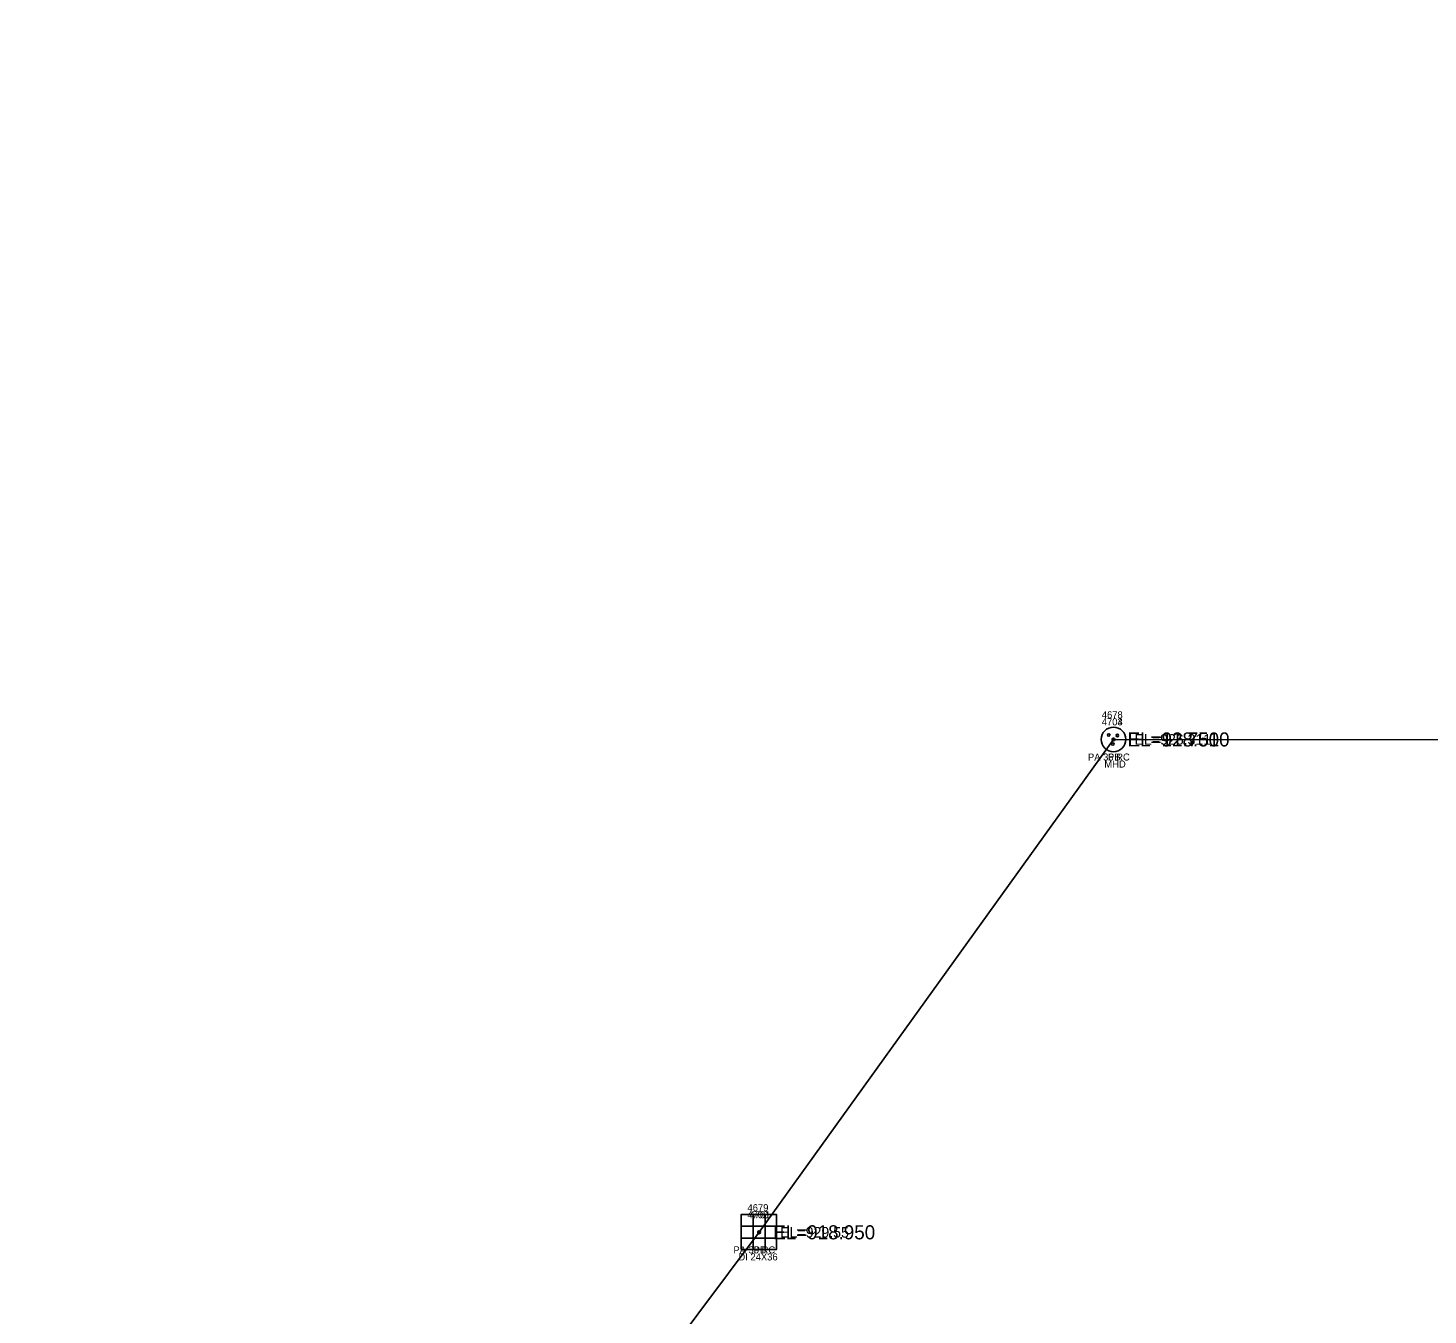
# Model space of a CAD drawing. Extents: x 1575382 to 1578175, y 1099175 to 1101955.
# Drawn here: x 1576389.5 to 1576588.6, y 1100215.9 to 1100398.8 of the extents above; entities that cross this region are included whole.
import ezdxf

# ---------------------------------------------------------------- set-up
doc = ezdxf.new("R2010")
doc.units = 0
for name, color, linetype in [('RD_EX_DR_Inlet', 7, 'Continuous'), ('RD_EX_DR_Inlet_txCode', 7, 'Continuous'), ('RD_EX_DR_Pipe', 7, 'Continuous'), ('RD_EX_DR_Pipe_txCode', 7, 'Continuous'), ('RD_EX_TX_DR_Inlet_ELEV', 7, 'Continuous'), ('RD_SMD_Locator', 7, 'Continuous'), ('RD_TX_Pipe_ElevEX', 7, 'Continuous')]:
    doc.layers.add(name, color=color, linetype=linetype)

msp = doc.modelspace()

# ---------------------------------------------------------------- linework, layer by layer
at = {"layer": 'RD_EX_DR_Inlet'}
for p, q in [((1576492.63, 1100230.21), (1576492.63, 1100225.21)), ((1576494.33, 1100230.21), (1576494.33, 1100225.21)), ((1576490.93, 1100228.51), (1576495.93, 1100228.51)), ((1576490.93, 1100226.81), (1576495.93, 1100226.81))]:
    msp.add_line(p, q, dxfattribs=at)
msp.add_lwpolyline([(1576490.93, 1100225.21), (1576490.93, 1100230.21), (1576495.93, 1100230.21), (1576495.93, 1100225.21)], close=True, dxfattribs=at)
for centre, radius in [((1576543.85, 1100297.72), 1.75), ((1576543.18, 1100298.35), 0.175), ((1576544.4, 1100298.28), 0.175), ((1576543.76, 1100297.06), 0.175)]:
    msp.add_circle(centre, radius, dxfattribs=at)
at = {"layer": 'RD_EX_DR_Pipe'}
for points in [[(1576543.85, 1100297.72), (1576781.23, 1100297.55), (1576781.23, 1100297.55), (1576838.66, 1100398.85)], [(1576389.54, 1100088.76), (1576493.47, 1100227.66), (1576493.47, 1100227.66), (1576543.85, 1100297.72)]]:
    msp.add_lwpolyline(points, dxfattribs=at)
at = {"layer": 'RD_SMD_Locator'}
for centre, radius in [((1576543.85, 1100297.72), 0.2), ((1576543.85, 1100297.72), 0.2), ((1576543.85, 1100297.72), 0.15), ((1576493.47, 1100227.66), 0.2), ((1576493.47, 1100227.66), 0.2), ((1576493.47, 1100227.66), 0.15)]:
    msp.add_circle(centre, radius, dxfattribs=at)

# ---------------------------------------------------------------- texts
at = {"layer": 'RD_EX_DR_Inlet_txCode'}
for s, p in [('4678', (1576542.19, 1100300.72)), ('MHD', (1576542.55, 1100293.72)), ('4679', (1576491.82, 1100230.66)), ('DI 24X36', (1576490.53, 1100223.66))]:
    msp.add_text(s, height=1, dxfattribs=at).set_placement(p)
at = {"layer": 'RD_EX_DR_Pipe_txCode'}
for s, p in [('4703', (1576542.18, 1100299.72)), ('4704', (1576542.18, 1100299.72)), ('PA 36 RC', (1576540.22, 1100294.72)), ('PB', (1576543.07, 1100294.72)), ('4702', (1576491.8, 1100229.66)), ('4701', (1576492.09, 1100229.66)), ('PA 30 RC', (1576489.82, 1100224.66)), ('PB', (1576492.69, 1100224.66))]:
    msp.add_text(s, height=1, dxfattribs=at).set_placement(p)
at = {"layer": 'RD_EX_TX_DR_Inlet_ELEV'}
for s, p in [('EL=926.311', (1576546.85, 1100296.97)), ('EL=929.55', (1576496.47, 1100226.91))]:
    msp.add_text(s, height=1.5, dxfattribs=at).set_placement(p)
at = {"layer": 'RD_TX_Pipe_ElevEX'}
for s, p in [('EL=918.510', (1576545.85, 1100296.72)), ('EL=12.750', (1576545.85, 1100296.72)), ('EL=918.950', (1576495.47, 1100226.66)), ('EL=918.950', (1576495.47, 1100226.66))]:
    msp.add_text(s, height=2, dxfattribs=at).set_placement(p)

doc.saveas('drawing.dxf')
